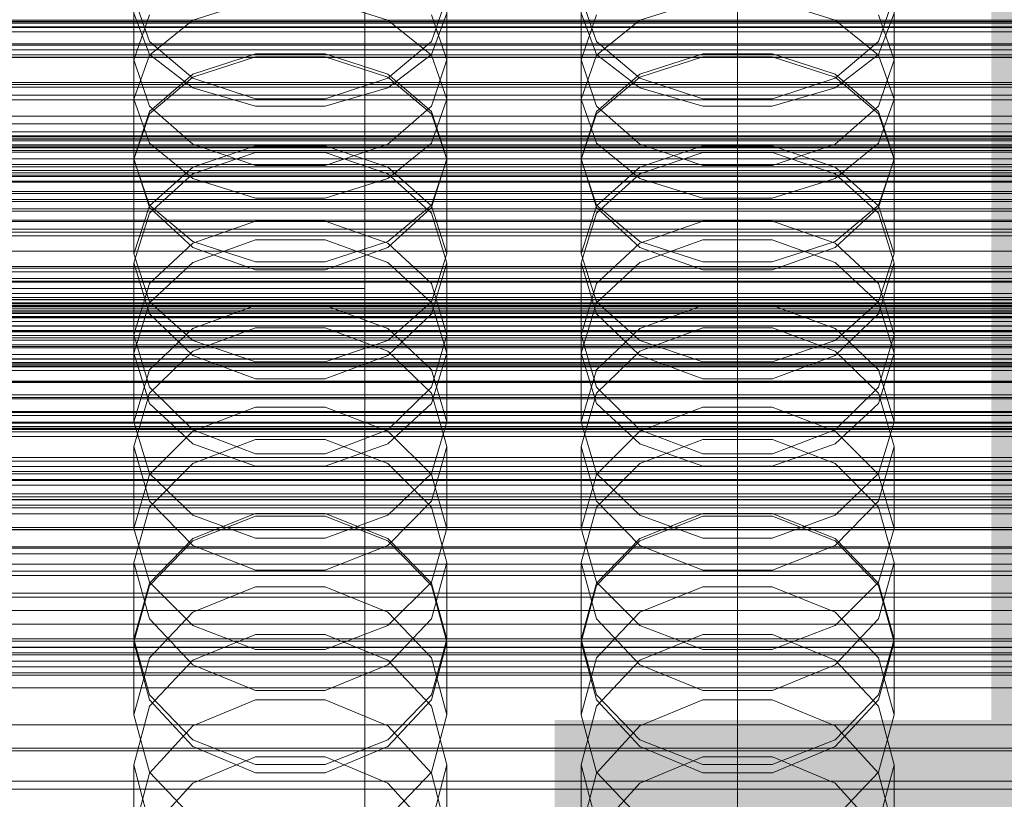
# Model space of a CAD drawing. Header units: millimetres. Extents: x -4738 to 65662, y -68080 to 6847.
# Tile 267 of 656: x -46 to 86, y -34084 to -33979. Entities that reach past the tile are written whole.
import ezdxf

# ---------------------------------------------------------------- set-up
doc = ezdxf.new("R2010")
doc.units = ezdxf.units.MM
for name, color, linetype, lineweight in [('COTAS_O', 1, 'Continuous', 0), ('COTAS_P', 1, 'Continuous', 0), ('frontal_briquetadora', 7, 'Continuous', 0), ('frontal_C01', 7, 'Continuous', 0), ('frontal_C02', 7, 'Continuous', 0), ('frontal_C03', 7, 'Continuous', 0), ('frontal_C10', 7, 'Continuous', 0), ('frontal_dosificador', 7, 'Continuous', 0), ('frontal_mezcladora', 7, 'Continuous', 0), ('frontal_secador', 7, 'Continuous', 0)]:
    doc.layers.add(name, color=color, linetype=linetype, lineweight=lineweight)
doc.dimstyles.new('R19_100', dxfattribs={"dimtxt": 250, "dimasz": 150, "dimexe": 150, "dimexo": 80, "dimgap": 100, "dimtad": 1, "dimtih": 1, "dimtoh": 1, "dimdsep": 46, "dimcen": 0.09, "dimadec": 0, "dimazin": 0, "dimtfac": 1, "dimtdec": 4, "dimtofl": 0, "dimtmove": 0, "dimatfit": 3, "dimfxl": 1, "dimtolj": 1, "dimtzin": 0, "dimarcsym": 0})

# ---------------------------------------------------------------- blocks, each defined once
blk = doc.blocks.new('DIM_R30_48')
at = {"layer": 'COTAS_O'}
for p, q in [((-1725, -33700), (-1575, -33655)), ((1725, -33700), (1575, -33655)), ((-1725, -34400), (-1725, -33700)), ((-1725, -33700), (1725, -33700)), ((-1725, -33700), (-1575, -33745)), ((1725, -33700), (1575, -33745)), ((1725, -34400), (1725, -33700))]:
    blk.add_line(p, q, dxfattribs=at)
blk.add_text('3450 O', height=250, dxfattribs=at).set_placement((0, -33600))
blk = doc.blocks.new('DIM_R30_49')
at = {"layer": 'COTAS_P'}
for p, q in [((-150, -32300), (550, -32300)), ((550, -32300), (505, -32450)), ((550, -34900), (550, -32300)), ((550, -32300), (595, -32450)), ((550, -34900), (505, -34750)), ((550, -34900), (595, -34750)), ((-150, -34900), (550, -34900))]:
    blk.add_line(p, q, dxfattribs=at)
blk.add_text('2600 P', height=250, rotation=90, dxfattribs=at).set_placement((450, -33600))
blk = doc.blocks.new('DIM_R30_51')
at = {"layer": 'COTAS_O'}
for p, q in [((-650, -33700), (50, -33700)), ((50, -33700), (5, -33850)), ((50, -34900), (50, -33700)), ((50, -33700), (95, -33850)), ((50, -34900), (5, -34750)), ((50, -34900), (95, -34750)), ((-650, -34900), (50, -34900))]:
    blk.add_line(p, q, dxfattribs=at)
blk.add_text('1200 O', height=250, rotation=90, dxfattribs=at).set_placement((-50, -34300))
blk = doc.blocks.new('DIM_R30_52')
at = {"layer": 'COTAS_O'}
for p, q in [((-650, -34200), (-500, -34155)), ((650, -34200), (500, -34155)), ((-650, -34900), (-650, -34200)), ((-650, -34200), (650, -34200)), ((-650, -34200), (-500, -34245)), ((650, -34200), (500, -34245)), ((650, -34900), (650, -34200))]:
    blk.add_line(p, q, dxfattribs=at)
blk.add_text('1300 O', height=250, dxfattribs=at).set_placement((0, -34100))

msp = doc.modelspace()

# ---------------------------------------------------------------- linework, layer by layer
at = {"layer": 'frontal_briquetadora'}
for p, q in [((-28.92, -33981.875), (-31, -33975.899)), ((-31, -33989.624), (-31, -33975.899)), ((-14.673, -33976.379), (-23.093, -33979.002)), ((3.093, -33979.002), (-5.327, -33976.379)), ((11, -33975.899), (8.92, -33981.875)), ((11, -33989.624), (11, -33975.899)), ((31.08, -33981.875), (29, -33975.899)), ((29, -33989.624), (29, -33975.899)), ((45.327, -33976.379), (36.907, -33979.002)), ((63.093, -33979.002), (54.673, -33976.379)), ((71, -33975.899), (68.92, -33981.875)), ((71, -33989.624), (71, -33975.899)), ((-31, -33978.088), (-28.92, -33983.634)), ((-28.92, -33978.321), (-31, -33984.362)), ((-23.093, -33979.002), (-28.92, -33983.729)), ((8.92, -33983.729), (3.093, -33979.002)), ((8.92, -33983.634), (11, -33978.088)), ((11, -33984.362), (8.92, -33978.321)), ((29, -33978.088), (31.08, -33983.634)), ((31.08, -33978.321), (29, -33984.362)), ((36.907, -33979.002), (31.08, -33983.729)), ((68.92, -33983.729), (63.093, -33979.002)), ((68.92, -33983.634), (71, -33978.088)), ((71, -33984.362), (68.92, -33978.321)), ((-23.094, -33986.783), (-28.92, -33981.875)), ((8.92, -33981.875), (3.094, -33986.783)), ((36.906, -33986.783), (31.08, -33981.875)), ((68.92, -33981.875), (63.094, -33986.783)), ((-28.92, -33983.729), (-31, -33989.624)), ((-31, -33997.699), (-31, -33984.362)), ((-31, -33984.362), (-28.92, -33990.56)), ((-28.92, -33983.634), (-23.093, -33988.082)), ((-14.674, -33983.539), (-23.094, -33986.271)), ((-23.093, -33986.673), (-14.673, -33983.95)), ((-5.326, -33983.539), (-14.674, -33983.539)), ((-14.673, -33983.95), (-5.327, -33983.95)), ((-5.327, -33983.95), (3.093, -33986.673)), ((3.094, -33986.271), (-5.326, -33983.539)), ((3.093, -33988.082), (8.92, -33983.634)), ((11, -33989.624), (8.92, -33983.729)), ((8.92, -33990.56), (11, -33984.362)), ((11, -33997.699), (11, -33984.362)), ((31.08, -33983.729), (29, -33989.624)), ((29, -33997.699), (29, -33984.362)), ((29, -33984.362), (31.08, -33990.56)), ((31.08, -33983.634), (36.907, -33988.082)), ((45.326, -33983.539), (36.906, -33986.271)), ((36.907, -33986.673), (45.327, -33983.95)), ((54.674, -33983.539), (45.326, -33983.539)), ((45.327, -33983.95), (54.673, -33983.95)), ((54.673, -33983.95), (63.093, -33986.673)), ((63.094, -33986.271), (54.674, -33983.539)), ((63.093, -33988.082), (68.92, -33983.634)), ((71, -33989.624), (68.92, -33983.729)), ((68.92, -33990.56), (71, -33984.362)), ((71, -33997.699), (71, -33984.362)), ((-23.094, -33986.271), (-28.92, -33991.269)), ((-28.92, -33991.58), (-23.093, -33986.673)), ((-14.674, -33989.552), (-23.094, -33986.783)), ((3.094, -33986.783), (-5.326, -33989.552)), ((3.093, -33986.673), (8.92, -33991.58)), ((8.92, -33991.269), (3.094, -33986.271)), ((36.906, -33986.271), (31.08, -33991.269)), ((31.08, -33991.58), (36.907, -33986.673)), ((45.326, -33989.552), (36.906, -33986.783)), ((63.094, -33986.783), (54.674, -33989.552)), ((63.093, -33986.673), (68.92, -33991.58)), ((68.92, -33991.269), (63.094, -33986.271)), ((-23.093, -33988.082), (-14.673, -33990.551)), ((-5.327, -33990.551), (3.093, -33988.082)), ((36.907, -33988.082), (45.327, -33990.551)), ((54.673, -33990.551), (63.093, -33988.082)), ((-31, -33989.624), (-28.92, -33995.519)), ((-5.326, -33989.552), (-14.674, -33989.552)), ((8.92, -33995.519), (11, -33989.624)), ((29, -33989.624), (31.08, -33995.519)), ((54.674, -33989.552), (45.326, -33989.552)), ((68.92, -33995.519), (71, -33989.624)), ((-28.92, -33991.269), (-31, -33997.637)), ((-28.92, -33990.56), (-23.094, -33995.642)), ((-14.673, -33990.551), (-5.327, -33990.551)), ((3.094, -33995.642), (8.92, -33990.56)), ((11, -33997.637), (8.92, -33991.269)), ((31.08, -33991.269), (29, -33997.637)), ((31.08, -33990.56), (36.906, -33995.642)), ((45.327, -33990.551), (54.673, -33990.551)), ((63.094, -33995.642), (68.92, -33990.56)), ((71, -33997.637), (68.92, -33991.269)), ((-31, -33997.699), (-28.92, -33991.58)), ((8.92, -33991.58), (11, -33997.699)), ((29, -33997.699), (31.08, -33991.58)), ((68.92, -33991.58), (71, -33997.699)), ((-28.92, -33995.519), (-23.093, -34000.246)), ((-23.094, -33995.642), (-14.674, -33998.507)), ((-23.093, -33998.756), (-14.673, -33995.888)), ((-14.673, -33995.888), (-5.327, -33995.888)), ((-5.327, -33995.888), (3.093, -33998.756)), ((-5.326, -33998.507), (3.094, -33995.642)), ((3.093, -34000.246), (8.92, -33995.519)), ((31.08, -33995.519), (36.907, -34000.246)), ((36.906, -33995.642), (45.326, -33998.507)), ((36.907, -33998.756), (45.327, -33995.888)), ((45.327, -33995.888), (54.673, -33995.888)), ((54.673, -33995.888), (63.093, -33998.756)), ((54.674, -33998.507), (63.094, -33995.642)), ((63.093, -34000.246), (68.92, -33995.519)), ((-28.92, -34004.156), (-31, -33997.637)), ((-31, -34010.365), (-31, -33997.637)), ((-28.92, -34003.818), (-31, -33997.699)), ((-23.094, -33999.647), (-14.674, -33996.77)), ((-14.674, -33996.77), (-5.326, -33996.77)), ((-5.326, -33996.77), (3.094, -33999.647)), ((11, -33997.637), (8.92, -34004.156)), ((11, -33997.699), (8.92, -34003.818)), ((11, -34010.365), (11, -33997.637)), ((31.08, -34004.156), (29, -33997.637)), ((29, -34010.365), (29, -33997.637)), ((31.08, -34003.818), (29, -33997.699)), ((36.906, -33999.647), (45.326, -33996.77)), ((45.326, -33996.77), (54.674, -33996.77)), ((54.674, -33996.77), (63.094, -33999.647)), ((71, -33997.637), (68.92, -34004.156)), ((71, -33997.699), (68.92, -34003.818)), ((71, -34010.365), (71, -33997.637)), ((-28.92, -34003.922), (-23.093, -33998.756)), ((-14.674, -33998.507), (-5.326, -33998.507)), ((3.093, -33998.756), (8.92, -34003.922)), ((31.08, -34003.922), (36.907, -33998.756)), ((45.326, -33998.507), (54.674, -33998.507)), ((63.093, -33998.756), (68.92, -34003.922)), ((-28.92, -34004.9), (-23.094, -33999.647)), ((-23.093, -34000.246), (-14.673, -34002.87)), ((-5.327, -34002.87), (3.093, -34000.246)), ((3.094, -33999.647), (8.92, -34004.9)), ((31.08, -34004.9), (36.906, -33999.647)), ((36.907, -34000.246), (45.327, -34002.87)), ((54.673, -34002.87), (63.093, -34000.246)), ((63.094, -33999.647), (68.92, -34004.9)), ((-14.673, -34002.87), (-5.327, -34002.87)), ((45.327, -34002.87), (54.673, -34002.87)), ((-31, -34010.365), (-28.92, -34003.922)), ((-23.093, -34008.725), (-28.92, -34003.818)), ((-23.094, -34009.49), (-28.92, -34004.156)), ((8.92, -34003.818), (3.093, -34008.725)), ((8.92, -34004.156), (3.094, -34009.49)), ((8.92, -34003.922), (11, -34010.365)), ((29, -34010.365), (31.08, -34003.922)), ((36.907, -34008.725), (31.08, -34003.818)), ((36.906, -34009.49), (31.08, -34004.156)), ((68.92, -34003.818), (63.093, -34008.725)), ((68.92, -34004.156), (63.094, -34009.49)), ((68.92, -34003.922), (71, -34010.365)), ((-31, -34011.581), (-28.92, -34004.9)), ((8.92, -34004.9), (11, -34011.581)), ((29, -34011.581), (31.08, -34004.9)), ((68.92, -34004.9), (71, -34011.581)), ((-14.674, -34005.966), (-23.094, -34008.934)), ((-5.326, -34005.966), (-14.674, -34005.966)), ((3.094, -34008.934), (-5.326, -34005.966)), ((45.326, -34005.966), (36.906, -34008.934)), ((54.674, -34005.966), (45.326, -34005.966)), ((63.094, -34008.934), (54.674, -34005.966)), ((-23.094, -34008.934), (-28.92, -34014.352)), ((-14.674, -34012.492), (-23.094, -34009.49)), ((-14.673, -34008.499), (-23.093, -34011.504)), ((-14.673, -34011.448), (-23.093, -34008.725)), ((-5.327, -34008.499), (-14.673, -34008.499)), ((3.093, -34011.504), (-5.327, -34008.499)), ((3.093, -34008.725), (-5.327, -34011.448)), ((3.094, -34009.49), (-5.326, -34012.492)), ((8.92, -34014.351), (3.094, -34008.934)), ((36.906, -34008.934), (31.08, -34014.352)), ((45.326, -34012.492), (36.906, -34009.49)), ((45.327, -34008.499), (36.907, -34011.504)), ((45.327, -34011.448), (36.907, -34008.725)), ((54.673, -34008.499), (45.327, -34008.499)), ((63.093, -34011.504), (54.673, -34008.499)), ((63.093, -34008.725), (54.673, -34011.448)), ((63.094, -34009.49), (54.674, -34012.492)), ((68.92, -34014.351), (63.094, -34008.934)), ((-31, -34010.365), (-28.92, -34016.808)), ((8.92, -34016.808), (11, -34010.365)), ((29, -34010.365), (31.08, -34016.808)), ((68.92, -34016.808), (71, -34010.365)), ((-28.92, -34018.404), (-31, -34011.581)), ((-31, -34023.669), (-31, -34011.581)), ((-23.093, -34011.504), (-28.92, -34016.918)), ((-5.327, -34011.448), (-14.673, -34011.448)), ((8.92, -34016.918), (3.093, -34011.504)), ((11, -34011.581), (8.92, -34018.404)), ((11, -34023.669), (11, -34011.581)), ((31.08, -34018.404), (29, -34011.581)), ((29, -34023.669), (29, -34011.581)), ((36.907, -34011.504), (31.08, -34016.918)), ((54.673, -34011.448), (45.327, -34011.448)), ((68.92, -34016.918), (63.093, -34011.504)), ((71, -34011.581), (68.92, -34018.404)), ((71, -34023.669), (71, -34011.581)), ((-5.326, -34012.492), (-14.674, -34012.492)), ((54.674, -34012.492), (45.326, -34012.492)), ((-28.92, -34014.352), (-31, -34021.231)), ((11, -34021.231), (8.92, -34014.351)), ((31.08, -34014.352), (29, -34021.231)), ((71, -34021.231), (68.92, -34014.351)), ((-28.92, -34016.918), (-31, -34023.669)), ((-28.92, -34016.808), (-23.093, -34021.975)), ((-23.093, -34020.357), (-14.673, -34017.265)), ((-14.673, -34017.265), (-5.327, -34017.265)), ((-5.327, -34017.265), (3.093, -34020.357)), ((3.093, -34021.975), (8.92, -34016.808)), ((11, -34023.669), (8.92, -34016.918)), ((31.08, -34016.918), (29, -34023.669)), ((31.08, -34016.808), (36.907, -34021.975)), ((36.907, -34020.357), (45.327, -34017.265)), ((45.327, -34017.265), (54.673, -34017.265)), ((54.673, -34017.265), (63.093, -34020.357)), ((63.093, -34021.975), (68.92, -34016.808)), ((71, -34023.669), (68.92, -34016.918)), ((-23.094, -34023.977), (-28.92, -34018.404)), ((8.92, -34018.404), (3.094, -34023.977)), ((36.906, -34023.977), (31.08, -34018.404)), ((68.92, -34018.404), (63.094, -34023.977)), ((-14.674, -34020.296), (-23.094, -34023.397)), ((-5.326, -34020.296), (-14.674, -34020.296)), ((3.094, -34023.397), (-5.326, -34020.296)), ((45.326, -34020.296), (36.906, -34023.397)), ((54.674, -34020.296), (45.326, -34020.296)), ((63.094, -34023.397), (54.674, -34020.296)), ((-31, -34032.877), (-31, -34021.231)), ((-31, -34021.231), (-28.92, -34028.248)), ((-28.92, -34025.929), (-23.093, -34020.357)), ((3.093, -34020.357), (8.92, -34025.929)), ((8.92, -34028.248), (11, -34021.231)), ((11, -34032.877), (11, -34021.231)), ((29, -34032.877), (29, -34021.231)), ((29, -34021.231), (31.08, -34028.248)), ((31.08, -34025.929), (36.907, -34020.357)), ((63.093, -34020.357), (68.92, -34025.929)), ((68.92, -34028.248), (71, -34021.231)), ((71, -34032.877), (71, -34021.231)), ((-23.093, -34021.975), (-14.673, -34024.842)), ((-5.327, -34024.842), (3.093, -34021.975)), ((36.907, -34021.975), (45.327, -34024.842)), ((54.673, -34024.842), (63.093, -34021.975)), ((-31, -34023.669), (-28.92, -34030.42)), ((-23.094, -34023.397), (-28.92, -34029.048)), ((-14.674, -34027.11), (-23.094, -34023.977)), ((3.094, -34023.977), (-5.326, -34027.11)), ((8.92, -34029.048), (3.094, -34023.397)), ((8.92, -34030.42), (11, -34023.669)), ((29, -34023.669), (31.08, -34030.42)), ((36.906, -34023.397), (31.08, -34029.048)), ((45.326, -34027.11), (36.906, -34023.977)), ((63.094, -34023.977), (54.674, -34027.11)), ((68.92, -34029.048), (63.094, -34023.397)), ((68.92, -34030.42), (71, -34023.669)), ((-14.673, -34024.842), (-5.327, -34024.842)), ((45.327, -34024.842), (54.673, -34024.842)), ((-31, -34032.877), (-28.92, -34025.929)), ((8.92, -34025.929), (11, -34032.877)), ((29, -34032.877), (31.08, -34025.929)), ((68.92, -34025.929), (71, -34032.877)), ((-28.92, -34028.248), (-23.094, -34033.973)), ((-5.326, -34027.11), (-14.674, -34027.11)), ((3.094, -34033.973), (8.92, -34028.248)), ((31.08, -34028.248), (36.906, -34033.973)), ((54.674, -34027.11), (45.326, -34027.11)), ((63.094, -34033.973), (68.92, -34028.248)), ((-28.92, -34029.048), (-31, -34036.213)), ((11, -34036.213), (8.92, -34029.048)), ((31.08, -34029.048), (29, -34036.213)), ((71, -34036.213), (68.92, -34029.048)), ((-28.92, -34030.42), (-23.093, -34035.834)), ((3.093, -34035.834), (8.92, -34030.42)), ((31.08, -34030.42), (36.907, -34035.834)), ((63.093, -34035.834), (68.92, -34030.42)), ((-23.093, -34034.145), (-14.673, -34030.928)), ((-14.673, -34030.928), (-5.327, -34030.928)), ((-5.327, -34030.928), (3.093, -34034.145)), ((36.907, -34034.145), (45.327, -34030.928)), ((45.327, -34030.928), (54.673, -34030.928)), ((54.673, -34030.928), (63.093, -34034.145)), ((-28.92, -34039.824), (-31, -34032.877)), ((11, -34032.877), (8.92, -34039.824)), ((31.08, -34039.824), (29, -34032.877)), ((71, -34032.877), (68.92, -34039.824)), ((-28.92, -34039.942), (-23.093, -34034.145)), ((-23.094, -34033.973), (-14.674, -34037.189)), ((-5.326, -34037.189), (3.094, -34033.973)), ((3.093, -34034.145), (8.92, -34039.942)), ((31.08, -34039.942), (36.907, -34034.145)), ((36.906, -34033.973), (45.326, -34037.189)), ((54.674, -34037.189), (63.094, -34033.973)), ((63.093, -34034.145), (68.92, -34039.942)), ((-23.094, -34038.466), (-14.674, -34035.24)), ((-23.093, -34035.834), (-14.673, -34038.839)), ((-14.674, -34035.24), (-5.326, -34035.24)), ((-5.327, -34038.839), (3.093, -34035.834)), ((-5.326, -34035.24), (3.094, -34038.466)), ((36.906, -34038.466), (45.326, -34035.24)), ((36.907, -34035.834), (45.327, -34038.839)), ((45.326, -34035.24), (54.674, -34035.24)), ((54.673, -34038.839), (63.093, -34035.834)), ((54.674, -34035.24), (63.094, -34038.466)), ((-28.92, -34043.507), (-31, -34036.213)), ((-31, -34047.171), (-31, -34036.213)), ((-14.674, -34037.189), (-5.326, -34037.189)), ((11, -34036.213), (8.92, -34043.507)), ((11, -34047.171), (11, -34036.213)), ((31.08, -34043.507), (29, -34036.213)), ((29, -34047.171), (29, -34036.213)), ((45.326, -34037.189), (54.674, -34037.189)), ((71, -34036.213), (68.92, -34043.507)), ((71, -34047.171), (71, -34036.213)), ((-28.92, -34044.338), (-23.094, -34038.466)), ((-14.673, -34038.839), (-5.327, -34038.839)), ((3.094, -34038.466), (8.92, -34044.338)), ((31.08, -34044.338), (36.906, -34038.466)), ((45.327, -34038.839), (54.673, -34038.839)), ((63.094, -34038.466), (68.92, -34044.338)), ((-31, -34047.171), (-28.92, -34039.942)), ((-23.093, -34045.396), (-28.92, -34039.824)), ((8.92, -34039.824), (3.093, -34045.396)), ((8.92, -34039.942), (11, -34047.171)), ((29, -34047.171), (31.08, -34039.942)), ((36.907, -34045.396), (31.08, -34039.824)), ((68.92, -34039.824), (63.093, -34045.396)), ((68.92, -34039.942), (71, -34047.171)), ((-23.094, -34049.448), (-28.92, -34043.507)), ((8.92, -34043.507), (3.094, -34049.448)), ((36.906, -34049.448), (31.08, -34043.507)), ((68.92, -34043.507), (63.094, -34049.448)), ((-31, -34051.77), (-28.92, -34044.338)), ((-14.673, -34045.18), (-23.093, -34048.514)), ((-14.673, -34048.488), (-23.093, -34045.396)), ((-5.327, -34045.18), (-14.673, -34045.18)), ((3.093, -34048.514), (-5.327, -34045.18)), ((3.093, -34045.396), (-5.327, -34048.488)), ((8.92, -34044.338), (11, -34051.77)), ((29, -34051.77), (31.08, -34044.338)), ((45.327, -34045.18), (36.907, -34048.514)), ((45.327, -34048.488), (36.907, -34045.396)), ((54.673, -34045.18), (45.327, -34045.18)), ((63.093, -34048.514), (54.673, -34045.18)), ((63.093, -34045.396), (54.673, -34048.488)), ((68.92, -34044.338), (71, -34051.77)), ((-14.674, -34045.526), (-23.094, -34048.83)), ((-5.326, -34045.526), (-14.674, -34045.526)), ((3.094, -34048.83), (-5.326, -34045.526)), ((45.326, -34045.526), (36.906, -34048.83)), ((54.674, -34045.526), (45.326, -34045.526)), ((63.094, -34048.83), (54.674, -34045.526)), ((-31, -34047.171), (-28.92, -34054.4)), ((8.92, -34054.4), (11, -34047.171)), ((29, -34047.171), (31.08, -34054.4)), ((68.92, -34054.4), (71, -34047.171)), ((-23.093, -34048.514), (-28.92, -34054.522)), ((-23.094, -34048.83), (-28.92, -34054.842)), ((-5.327, -34048.488), (-14.673, -34048.488)), ((8.92, -34054.522), (3.093, -34048.514)), ((8.92, -34054.842), (3.094, -34048.83)), ((36.907, -34048.514), (31.08, -34054.522)), ((36.906, -34048.83), (31.08, -34054.842)), ((54.673, -34048.488), (45.327, -34048.488)), ((68.92, -34054.522), (63.093, -34048.514)), ((68.92, -34054.842), (63.094, -34048.83)), ((-14.674, -34052.781), (-23.094, -34049.448)), ((3.094, -34049.448), (-5.326, -34052.781)), ((45.326, -34052.781), (36.906, -34049.448)), ((63.094, -34049.448), (54.674, -34052.781)), ((-160, -34051.97), (200, -34051.97)), ((-28.92, -34059.324), (-31, -34051.77)), ((-31, -34062.014), (-31, -34051.77)), ((11, -34051.77), (8.92, -34059.324)), ((11, -34062.014), (11, -34051.77)), ((31.08, -34059.324), (29, -34051.77)), ((29, -34062.014), (29, -34051.77)), ((71, -34051.77), (68.92, -34059.324)), ((71, -34062.014), (71, -34051.77)), ((-5.326, -34052.781), (-14.674, -34052.781)), ((54.674, -34052.781), (45.326, -34052.781)), ((-28.92, -34054.522), (-31, -34062.014)), ((-28.92, -34054.4), (-23.093, -34060.197)), ((3.093, -34060.197), (8.92, -34054.4)), ((11, -34062.014), (8.92, -34054.522)), ((31.08, -34054.522), (29, -34062.014)), ((31.08, -34054.4), (36.907, -34060.197)), ((63.093, -34060.197), (68.92, -34054.4)), ((71, -34062.014), (68.92, -34054.522)), ((-28.92, -34054.842), (-31, -34062.443)), ((-23.093, -34058.398), (-14.673, -34054.99)), ((-14.673, -34054.99), (-5.327, -34054.99)), ((-5.327, -34054.99), (3.093, -34058.398)), ((11, -34062.443), (8.92, -34054.842)), ((31.08, -34054.842), (29, -34062.443)), ((36.907, -34058.398), (45.327, -34054.99)), ((45.327, -34054.99), (54.673, -34054.99)), ((54.673, -34054.99), (63.093, -34058.398)), ((71, -34062.443), (68.92, -34054.842)), ((-160, -34056.386), (200, -34056.386)), ((-28.92, -34064.539), (-23.093, -34058.398)), ((3.093, -34058.398), (8.92, -34064.539)), ((31.08, -34064.539), (36.907, -34058.398)), ((63.093, -34058.398), (68.92, -34064.539)), ((-23.094, -34065.466), (-28.92, -34059.324)), ((8.92, -34059.324), (3.094, -34065.466)), ((36.906, -34065.466), (31.08, -34059.324)), ((68.92, -34059.324), (63.094, -34065.466)), ((-160, -34060.009), (200, -34060.009)), ((-23.093, -34060.197), (-14.673, -34063.414)), ((-5.327, -34063.414), (3.093, -34060.197)), ((36.907, -34060.197), (45.327, -34063.414)), ((54.673, -34063.414), (63.093, -34060.197)), ((-31, -34062.014), (-28.92, -34069.506)), ((-31, -34072.197), (-31, -34062.443)), ((-31, -34062.443), (-28.92, -34070.159)), ((-14.674, -34061.412), (-23.094, -34064.828)), ((-5.326, -34061.412), (-14.674, -34061.412)), ((3.094, -34064.828), (-5.326, -34061.412)), ((8.92, -34069.506), (11, -34062.014)), ((8.92, -34070.159), (11, -34062.443)), ((11, -34072.197), (11, -34062.443)), ((29, -34062.014), (31.08, -34069.506)), ((29, -34072.197), (29, -34062.443)), ((29, -34062.443), (31.08, -34070.159)), ((45.326, -34061.412), (36.906, -34064.828)), ((54.674, -34061.412), (45.326, -34061.412)), ((63.094, -34064.828), (54.674, -34061.412)), ((68.92, -34069.506), (71, -34062.014)), ((68.92, -34070.159), (71, -34062.443)), ((71, -34072.197), (71, -34062.443)), ((-14.673, -34063.414), (-5.327, -34063.414)), ((45.327, -34063.414), (54.673, -34063.414)), ((-160, -34064.151), (200, -34064.151)), ((-31, -34072.197), (-28.92, -34064.539)), ((-23.094, -34064.828), (-28.92, -34071.036)), ((8.92, -34071.036), (3.094, -34064.828)), ((8.92, -34064.539), (11, -34072.197)), ((29, -34072.197), (31.08, -34064.539)), ((36.906, -34064.828), (31.08, -34071.036)), ((68.92, -34071.036), (63.094, -34064.828)), ((68.92, -34064.539), (71, -34072.197)), ((-14.674, -34068.909), (-23.094, -34065.466)), ((3.094, -34065.466), (-5.326, -34068.909)), ((45.326, -34068.909), (36.906, -34065.466)), ((63.094, -34065.466), (54.674, -34068.909)), ((-160, -34068.567), (200, -34068.567)), ((-5.326, -34068.909), (-14.674, -34068.909)), ((54.674, -34068.909), (45.326, -34068.909)), ((-28.92, -34069.506), (-23.093, -34075.515)), ((-28.92, -34070.159), (-23.094, -34076.428)), ((-23.093, -34073.656), (-14.673, -34070.144)), ((-14.673, -34070.144), (-5.327, -34070.144)), ((-5.327, -34070.144), (3.093, -34073.656)), ((3.093, -34075.515), (8.92, -34069.506)), ((3.094, -34076.428), (8.92, -34070.159)), ((31.08, -34069.506), (36.907, -34075.515)), ((31.08, -34070.159), (36.906, -34076.428)), ((36.907, -34073.656), (45.327, -34070.144)), ((45.327, -34070.144), (54.673, -34070.144)), ((54.673, -34070.144), (63.093, -34073.656)), ((63.093, -34075.515), (68.92, -34069.506)), ((63.094, -34076.428), (68.92, -34070.159)), ((-28.92, -34071.036), (-31, -34078.875)), ((11, -34078.875), (8.92, -34071.036)), ((31.08, -34071.036), (29, -34078.875)), ((71, -34078.875), (68.92, -34071.036)), ((-28.92, -34079.855), (-31, -34072.197)), ((11, -34072.197), (8.92, -34079.855)), ((31.08, -34079.855), (29, -34072.197)), ((71, -34072.197), (68.92, -34079.855)), ((-28.92, -34079.984), (-23.093, -34073.656)), ((3.093, -34073.656), (8.92, -34079.984)), ((31.08, -34079.984), (36.907, -34073.656)), ((63.093, -34073.656), (68.92, -34079.984)), ((-23.093, -34075.515), (-14.673, -34078.849)), ((-5.327, -34078.849), (3.093, -34075.515)), ((36.907, -34075.515), (45.327, -34078.849)), ((54.673, -34078.849), (63.093, -34075.515)), ((-23.094, -34076.428), (-14.674, -34079.94)), ((-5.326, -34079.94), (3.094, -34076.428)), ((36.906, -34076.428), (45.326, -34079.94)), ((54.674, -34079.94), (63.094, -34076.428)), ((-23.094, -34081.332), (-14.674, -34077.812)), ((-14.674, -34077.812), (-5.326, -34077.812)), ((-5.326, -34077.812), (3.094, -34081.332)), ((36.906, -34081.332), (45.326, -34077.812)), ((45.326, -34077.812), (54.674, -34077.812)), ((54.674, -34077.812), (63.094, -34081.332)), ((-28.92, -34086.819), (-31, -34078.875)), ((-31, -34087.875), (-31, -34078.875)), ((-14.673, -34078.849), (-5.327, -34078.849)), ((11, -34078.875), (8.92, -34086.82)), ((11, -34087.875), (11, -34078.875)), ((31.08, -34086.819), (29, -34078.875)), ((29, -34087.875), (29, -34078.875)), ((45.327, -34078.849), (54.673, -34078.849)), ((71, -34078.875), (68.92, -34086.82)), ((71, -34087.875), (71, -34078.875)), ((-31, -34087.875), (-28.92, -34079.984)), ((-23.093, -34085.996), (-28.92, -34079.855)), ((-14.674, -34079.94), (-5.326, -34079.94)), ((8.92, -34079.855), (3.093, -34085.996)), ((8.92, -34079.984), (11, -34087.875)), ((29, -34087.875), (31.08, -34079.984)), ((36.907, -34085.996), (31.08, -34079.855)), ((45.326, -34079.94), (54.674, -34079.94)), ((68.92, -34079.855), (63.093, -34085.996)), ((68.92, -34079.984), (71, -34087.875)), ((-28.92, -34087.722), (-23.094, -34081.332)), ((3.094, -34081.332), (8.92, -34087.722)), ((31.08, -34087.722), (36.906, -34081.332)), ((63.094, -34081.332), (68.92, -34087.722))]:
    msp.add_line(p, q, dxfattribs=at)
at = {"layer": 'frontal_C01'}
for p, q in [((0, -33994.965), (0, -33732.352)), ((0, -33738.133), (0, -34000.746)), ((0, -33994.965), (-130, -33994.965)), ((0, -34257.579), (0, -33994.965)), ((130, -33994.965), (0, -33994.965)), ((-130, -33999.807), (130, -33999.807)), ((-130, -34000.599), (130, -34000.599)), ((-130, -34000.746), (0, -34000.746)), ((-130, -34000.746), (130, -34000.746)), ((0, -34000.746), (0, -34263.359)), ((0, -34000.746), (130, -34000.746)), ((-130, -34003.068), (130, -34003.068)), ((-130, -34003.352), (130, -34003.352)), ((-130, -34007.045), (130, -34007.045)), ((-130, -34007.447), (130, -34007.447)), ((-130, -34012.26), (130, -34012.26)), ((-450, -34013.679), (450, -34013.679)), ((-130, -34012.752), (130, -34012.752)), ((-148, -34016.206), (148, -34016.206)), ((-148, -34016.486), (148, -34016.486)), ((-148, -34016.539), (148, -34016.539)), ((-148, -34017.361), (148, -34017.361)), ((-148, -34017.462), (148, -34017.462)), ((-148, -34018.771), (148, -34018.771)), ((-148, -34018.913), (148, -34018.913)), ((130, -34018.357), (-130, -34018.357)), ((-130, -34018.906), (130, -34018.906)), ((-148, -34020.618), (148, -34020.618)), ((-148, -34020.793), (148, -34020.793)), ((148, -34022.779), (-148, -34022.779)), ((-148, -34022.973), (148, -34022.973)), ((450, -34024.464), (-450, -34024.464)), ((-148, -34025.105), (148, -34025.105)), ((-148, -34025.306), (148, -34025.306)), ((-130, -34024.921), (130, -34024.921)), ((-130, -34025.49), (130, -34025.49)), ((-148, -34027.437), (148, -34027.437)), ((-148, -34027.632), (148, -34027.632)), ((-148, -34029.618), (148, -34029.618)), ((-148, -34029.792), (148, -34029.792)), ((-148, -34031.498), (148, -34031.498)), ((-148, -34031.64), (148, -34031.64)), ((-130, -34031.504), (130, -34031.504)), ((-130, -34032.054), (130, -34032.054)), ((-148, -34032.949), (148, -34032.949)), ((-148, -34033.049), (148, -34033.049)), ((-148, -34033.872), (148, -34033.872)), ((-148, -34033.924), (148, -34033.924)), ((-148, -34034.205), (148, -34034.205)), ((-130, -34037.658), (130, -34037.658)), ((-130, -34038.151), (130, -34038.151)), ((-130, -34042.964), (130, -34042.964)), ((-130, -34043.366), (130, -34043.366)), ((450, -34047.383), (-450, -34047.383)), ((-130, -34047.059), (130, -34047.059)), ((-130, -34047.343), (130, -34047.343)), ((-130, -34049.665), (130, -34049.665)), ((-130, -34049.812), (130, -34049.812)), ((-130, -34050.604), (130, -34050.604)), ((-450, -34058.168), (450, -34058.168))]:
    msp.add_line(p, q, dxfattribs=at)
at = {"layer": 'frontal_C02'}
for p, q in [((0, -34230.937), (0, -33940.443)), ((0, -33946.173), (0, -34236.667)), ((-148, -33979.009), (148, -33979.009)), ((-148, -33979.2), (148, -33979.2)), ((-148, -33979.411), (148, -33979.411)), ((-130, -33982.21), (130, -33982.21)), ((-130, -33984.006), (130, -33984.006)), ((-130, -33987.631), (130, -33987.631)), ((-130, -33989.098), (130, -33989.098)), ((-130, -33991.879), (130, -33991.879)), ((-130, -33992.916), (130, -33992.916)), ((-130, -33994.664), (130, -33994.664)), ((-130, -33995.201), (130, -33995.201)), ((-130, -33995.797), (130, -33995.797)), ((430, -34022.57), (-430, -34022.57)), ((430, -34027.57), (-430, -34027.57)), ((-425, -34029.285), (425, -34029.285)), ((425, -34040.739), (-425, -34040.739)), ((425, -34044.426), (-425, -34044.426)), ((-425, -34055.88), (425, -34055.88))]:
    msp.add_line(p, q, dxfattribs=at)
at = {"layer": 'frontal_C03'}
for p, q in [((1250, -33994.61), (-1250, -33994.61)), ((1250, -33994.926), (-1250, -33994.926)), ((1250, -33995.72), (-1250, -33995.72)), ((-1250, -33996.484), (1250, -33996.484)), ((1250, -33997.607), (-1250, -33997.607)), ((1250, -33998.371), (-1250, -33998.371)), ((1250, -33999.165), (-1250, -33999.165)), ((1250, -33999.482), (-1250, -33999.482)), ((1250, -34017.067), (-1250, -34017.067)), ((1250, -34017.384), (-1250, -34017.384)), ((1250, -34018.178), (-1250, -34018.178)), ((-1250, -34018.942), (1250, -34018.942)), ((1250, -34020.065), (-1250, -34020.065)), ((1250, -34020.829), (-1250, -34020.829)), ((1250, -34021.623), (-1250, -34021.623)), ((1250, -34021.94), (-1250, -34021.94)), ((1250, -34039.525), (-1250, -34039.525)), ((1250, -34039.842), (-1250, -34039.842)), ((1250, -34040.636), (-1250, -34040.636)), ((-1250, -34041.4), (1250, -34041.4)), ((1250, -34042.523), (-1250, -34042.523)), ((1250, -34043.287), (-1250, -34043.287)), ((1250, -34044.081), (-1250, -34044.081)), ((1250, -34044.397), (-1250, -34044.397)), ((1250, -34061.983), (-1250, -34061.983)), ((1250, -34062.299), (-1250, -34062.299)), ((1250, -34063.093), (-1250, -34063.093)), ((-1250, -34063.857), (1250, -34063.857)), ((1250, -34064.98), (-1250, -34064.98)), ((1250, -34065.744), (-1250, -34065.744)), ((1250, -34066.538), (-1250, -34066.538)), ((1250, -34066.855), (-1250, -34066.855)), ((1250, -34076.626), (-1250, -34076.626)), ((1250, -34077.003), (-1250, -34077.003)), ((1250, -34081.054), (-1250, -34081.054)), ((1250, -34082.127), (-1250, -34082.127))]:
    msp.add_line(p, q, dxfattribs=at)
at = {"layer": 'frontal_C10'}
for p, q in [((-1690.23, -34019.44), (758.292, -34019.44)), ((-1679.485, -34019.44), (769.038, -34019.44)), ((-1677.531, -34019.44), (770.992, -34019.44)), ((781.737, -34019.44), (-1666.785, -34019.44)), ((-1690.23, -34024.44), (758.292, -34024.44)), ((-1666.785, -34024.44), (781.737, -34024.44))]:
    msp.add_line(p, q, dxfattribs=at)
at = {"layer": 'frontal_dosificador'}
for p, q in [((0, -34000), (-240, -34000)), ((0, -34225), (0, -34000)), ((0, -34015), (0, -34000)), ((0, -34015), (-240, -34015))]:
    msp.add_line(p, q, dxfattribs=at)
at = {"layer": 'frontal_mezcladora'}
for p, q in [((-280, -34020), (280, -34020)), ((-260, -34020), (260, -34020)), ((-260, -34060), (260, -34060))]:
    msp.add_line(p, q, dxfattribs=at)
at = {"layer": 'frontal_secador'}
for p, q in [((-1250, -33979.387), (1250, -33979.387)), ((1250, -33979.918), (-1250, -33979.918)), ((-1250, -33980), (1250, -33980)), ((1250, -33980.588), (-1250, -33980.588)), ((1250, -33982.387), (-1250, -33982.387)), ((1250, -33983), (-1250, -33983)), ((-1250, -33983.65), (1250, -33983.65)), ((1250, -33984), (-1250, -33984)), ((1250, -33987.382), (-1250, -33987.382)), ((-1250, -33988), (1250, -33988)), ((1250, -33989.689), (-1250, -33989.689)), ((1250, -33994), (-1250, -33994)), ((1250, -33994.545), (-1250, -33994.545)), ((1250, -33996), (-1250, -33996)), ((1250, -33996.144), (-1250, -33996.144)), ((1250, -33996.709), (-1250, -33996.709)), ((1250, -33998.686), (-1250, -33998.686)), ((1250, -34000), (-1250, -34000)), ((1320, -34002), (-1320, -34002)), ((1320, -34002.273), (-1320, -34002.273)), ((1320, -34003.072), (-1320, -34003.072)), ((1250, -34002), (-1250, -34002)), ((1320, -34004.343), (-1320, -34004.343)), ((1250, -34004.651), (-1250, -34004.651)), ((1320, -34006), (-1320, -34006)), ((1250, -34005.859), (-1250, -34005.859)), ((-1250, -34006), (1250, -34006)), ((1320, -34007.929), (-1320, -34007.929)), ((-1320, -34010), (1320, -34010)), ((-1250, -34010), (1250, -34010)), ((1320, -34012.071), (-1320, -34012.071)), ((1320, -34014), (-1320, -34014)), ((1250, -34014.141), (-1250, -34014.141)), ((1320, -34015.657), (-1320, -34015.657)), ((1320, -34016.928), (-1320, -34016.928)), ((1250, -34017.285), (-1250, -34017.285)), ((1320, -34017.727), (-1320, -34017.727)), ((1320, -34018), (-1320, -34018)), ((1250, -34018), (-1250, -34018)), ((1250, -34021.314), (-1250, -34021.314)), ((1250, -34023.856), (-1250, -34023.856)), ((1250, -34025.455), (-1250, -34025.455)), ((1250, -34026), (-1250, -34026)), ((1360, -34033.5), (-1360, -34033.5)), ((1360, -34034.863), (-1360, -34034.863)), ((1250, -34033.75), (-1250, -34033.75)), ((1360, -34038.859), (-1360, -34038.859)), ((1360, -34045.216), (-1360, -34045.216)), ((1250, -34052.924), (-1250, -34052.924)), ((1360, -34053.5), (-1360, -34053.5)), ((1360, -34063.147), (-1360, -34063.147)), ((-1360, -34073.5), (1360, -34073.5)), ((-1250, -34073.5), (1250, -34073.5))]:
    msp.add_line(p, q, dxfattribs=at)

# ---------------------------------------------------------------- dimensions: what is measured, and where the dimension line sits
at = {"layer": 'COTAS_O'}
for p1, p2, distance, picture, middle in [((-650, -34900), (-650, -33700), -700, 'DIM_R30_51', (50, -34300)), ((-1725, -34400), (1725, -34400), 700, 'DIM_R30_48', (0, -33700)), ((-650, -34900), (650, -34900), 700, 'DIM_R30_52', (0, -34200))]:
    dim = msp.add_aligned_dim(p1=p1, p2=p2, distance=distance, text='<> O', dimstyle='R19_100', dxfattribs=at)
    dim.commit()
    dim.dimension.update_dxf_attribs({"geometry": picture, "text_midpoint": middle})
at = {"layer": 'COTAS_P'}
dim = msp.add_aligned_dim(p1=(-150, -34900), p2=(-150, -32300), distance=-700, text='<> P', dimstyle='R19_100', dxfattribs=at)
dim.commit()
dim.dimension.update_dxf_attribs({"geometry": 'DIM_R30_49', "text_midpoint": (550, -33600)})

doc.saveas('drawing.dxf')
